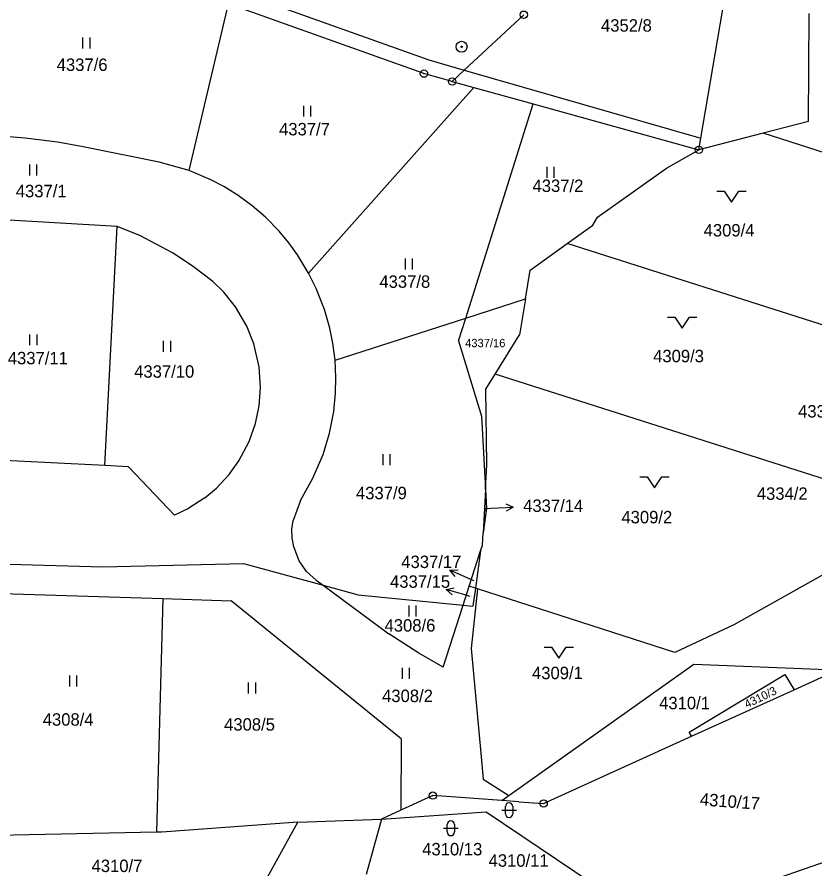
# Model space of a CAD drawing. Extents: x -593183 to -588034, y -1130415 to -1124994.
# Drawn here: x -589562.4 to -589453.2, y -1129101.8 to -1128985.4 of the extents above; entities that cross this region are included whole.
import ezdxf

# ---------------------------------------------------------------- set-up
doc = ezdxf.new("R2010")
doc.units = 0
for name, color, linetype in [('Vrstva 1', 7, 'Continuous'), ('Vrstva 16', 7, 'Continuous'), ('Vrstva 18', 7, 'Continuous'), ('Vrstva 24', 7, 'Continuous'), ('Vrstva 25', 7, 'Continuous'), ('Vrstva 4', 7, 'Continuous')]:
    doc.layers.add(name, color=color, linetype=linetype)

msp = doc.modelspace()

# ---------------------------------------------------------------- linework, layer by layer
at = {"layer": 'Vrstva 1'}
for p, q in [((-589468.85, -1129001.94), (-589460.78, -1128954.94)), ((-589538.85, -1129006.34), (-589533.44, -1128983.56)), ((-589506.71, -1128993.1), (-589533.44, -1128983.56)), ((-589501.19, -1128992.62), (-589493.06, -1128985.04)), ((-589454.12, -1128999.63), (-589454.03, -1128984.9)), ((-589502.86, -1128994.17), (-589501.19, -1128992.62)), ((-589505.46, -1128993.45), (-589506.71, -1128993.1)), ((-589502.86, -1128994.17), (-589505.46, -1128993.45)), ((-589502.86, -1128994.17), (-589499.87, -1128995)), ((-589522.49, -1129020.38), (-589499.87, -1128995)), ((-589499.87, -1128995), (-589491.77, -1128997.24)), ((-589500.99, -1129026.52), (-589491.77, -1128997.24)), ((-589491.77, -1128997.24), (-589469.12, -1129003.52)), ((-589454.12, -1128999.63), (-589460.31, -1129001.24)), ((-589561.25, -1129001.93), (-589567.18, -1129001.43)), ((-589556.85, -1129002.49), (-589561.25, -1129001.93)), ((-589460.31, -1129001.24), (-589469.12, -1129003.52)), ((-589469.12, -1129003.52), (-589468.85, -1129001.94)), ((-589432.3, -1129010.18), (-589460.31, -1129001.24)), ((-589553.54, -1129003.05), (-589556.85, -1129002.49)), ((-589542.94, -1129005.18), (-589553.54, -1129003.05)), ((-589473.53, -1129006.01), (-589469.12, -1129003.52)), ((-589538.85, -1129006.34), (-589542.94, -1129005.18)), ((-589535.86, -1129007.61), (-589538.85, -1129006.34)), ((-589482.99, -1129012.73), (-589473.53, -1129006.01)), ((-589534.11, -1129008.54), (-589535.86, -1129007.61)), ((-589532.14, -1129009.76), (-589534.11, -1129008.54)), ((-589530.22, -1129011.19), (-589532.14, -1129009.76)), ((-589528.41, -1129012.74), (-589530.22, -1129011.19)), ((-589526.54, -1129014.65), (-589528.41, -1129012.74)), ((-589483.59, -1129013.82), (-589482.99, -1129012.73)), ((-589548.7, -1129013.99), (-589568.6, -1129012.84)), ((-589550.37, -1129046.69), (-589548.7, -1129013.99)), ((-589545.56, -1129015.24), (-589548.7, -1129013.99)), ((-589487.1, -1129016.31), (-589483.59, -1129013.82)), ((-589525.2, -1129016.25), (-589526.54, -1129014.65)), ((-589541.1, -1129017.62), (-589545.56, -1129015.24)), ((-589524.02, -1129017.89), (-589525.2, -1129016.25)), ((-589492.19, -1129019.96), (-589487.1, -1129016.31)), ((-589440.25, -1129031.26), (-589487.1, -1129016.31)), ((-589538.42, -1129019.36), (-589541.1, -1129017.62)), ((-589522.49, -1129020.38), (-589524.02, -1129017.89)), ((-589535.61, -1129021.5), (-589538.42, -1129019.36)), ((-589521.44, -1129022.47), (-589522.49, -1129020.38)), ((-589492.83, -1129023.89), (-589492.19, -1129019.96)), ((-589534.09, -1129022.99), (-589535.61, -1129021.5)), ((-589532.49, -1129024.98), (-589534.09, -1129022.99)), ((-589520.32, -1129025.35), (-589521.44, -1129022.47)), ((-589500.99, -1129026.52), (-589492.83, -1129023.89)), ((-589492.83, -1129023.89), (-589493.64, -1129028.82)), ((-589530.95, -1129027.63), (-589532.49, -1129024.98)), ((-589519.6, -1129027.88), (-589520.32, -1129025.35)), ((-589518.88, -1129032.28), (-589500.99, -1129026.52)), ((-589501.97, -1129029.62), (-589500.99, -1129026.52)), ((-589530, -1129030.04), (-589530.95, -1129027.63)), ((-589519.18, -1129029.93), (-589519.6, -1129027.88)), ((-589496.98, -1129034.17), (-589493.64, -1129028.82)), ((-589529.27, -1129033.2), (-589530, -1129030.04)), ((-589518.88, -1129032.28), (-589519.18, -1129029.93)), ((-589501.97, -1129029.62), (-589498.83, -1129039.92)), ((-589518.78, -1129034.66), (-589518.88, -1129032.28)), ((-589529.08, -1129036.02), (-589529.27, -1129033.2)), ((-589518.81, -1129036.77), (-589518.78, -1129034.66)), ((-589498.27, -1129036.24), (-589496.98, -1129034.17)), ((-589447.7, -1129049.88), (-589496.98, -1129034.17)), ((-589529.27, -1129038.5), (-589529.08, -1129036.02)), ((-589519.06, -1129039.27), (-589518.81, -1129036.77)), ((-589498.12, -1129046.54), (-589498.27, -1129036.24)), ((-589529.77, -1129040.95), (-589529.27, -1129038.5)), ((-589519.63, -1129042.23), (-589519.06, -1129039.27)), ((-589498.83, -1129039.92), (-589498.31, -1129049.95)), ((-589530.64, -1129043.41), (-589529.77, -1129040.95)), ((-589520.51, -1129045.16), (-589519.63, -1129042.23)), ((-589532.02, -1129046.03), (-589530.64, -1129043.41)), ((-589521.9, -1129048.42), (-589520.51, -1129045.16)), ((-589550.37, -1129046.69), (-589570.39, -1129045.67)), ((-589533.38, -1129047.92), (-589532.02, -1129046.03)), ((-589498.31, -1129049.95), (-589498.12, -1129046.54)), ((-589547.14, -1129046.85), (-589550.37, -1129046.69)), ((-589540.85, -1129053.46), (-589547.14, -1129046.85)), ((-589535.1, -1129049.76), (-589533.38, -1129047.92)), ((-589523.61, -1129051.47), (-589521.9, -1129048.42)), ((-589536.69, -1129051.09), (-589535.1, -1129049.76)), ((-589498.31, -1129049.95), (-589498.63, -1129055.87)), ((-589498.31, -1129049.95), (-589498.17, -1129052.54)), ((-589536.69, -1129051.09), (-589539, -1129052.58)), ((-589523.61, -1129051.47), (-589524.62, -1129054.18)), ((-589539, -1129052.58), (-589540.85, -1129053.46)), ((-589498.17, -1129052.54), (-589498.63, -1129055.87)), ((-589524.78, -1129055.36), (-589524.62, -1129054.18)), ((-589524.76, -1129056.59), (-589524.78, -1129055.36)), ((-589498.72, -1129057.56), (-589498.63, -1129055.87)), ((-589524.53, -1129057.8), (-589524.76, -1129056.59)), ((-589523.78, -1129059.7), (-589524.53, -1129057.8)), ((-589498.96, -1129058.32), (-589498.72, -1129057.56)), ((-589592.48, -1129059.34), (-589550.63, -1129060.51)), ((-589500.53, -1129063.17), (-589498.96, -1129058.32)), ((-589498.96, -1129058.32), (-589499.67, -1129063.45)), ((-589447.89, -1129059.21), (-589464.3, -1129068.45)), ((-589550.63, -1129060.51), (-589531.4, -1129060.08)), ((-589531.4, -1129060.08), (-589520.51, -1129063.03)), ((-589522.76, -1129061.16), (-589523.78, -1129059.7)), ((-589521.46, -1129062.33), (-589522.76, -1129061.16)), ((-589521.46, -1129062.33), (-589520.51, -1129063.03)), ((-589520.51, -1129063.03), (-589515.71, -1129064.33)), ((-589520.51, -1129063.03), (-589511.5, -1129069.69)), ((-589501.37, -1129065.78), (-589500.53, -1129063.17)), ((-589499.67, -1129063.45), (-589500.53, -1129063.17)), ((-589499.38, -1129063.54), (-589500.27, -1129071.71)), ((-589499.67, -1129063.45), (-589500.01, -1129065.92)), ((-589499.38, -1129063.54), (-589499.67, -1129063.45)), ((-589472.37, -1129072.23), (-589499.38, -1129063.54)), ((-589564.41, -1129064.16), (-589542.43, -1129064.87)), ((-589542.43, -1129064.87), (-589543.28, -1129096.8)), ((-589542.43, -1129064.87), (-589533.07, -1129065.16)), ((-589509.85, -1129084.03), (-589533.07, -1129065.16)), ((-589515.71, -1129064.33), (-589501.37, -1129065.78)), ((-589504.09, -1129074.23), (-589501.37, -1129065.78)), ((-589501.37, -1129065.78), (-589500.01, -1129065.92)), ((-589464.3, -1129068.45), (-589472.37, -1129072.23)), ((-589507.4, -1129072.31), (-589511.5, -1129069.69)), ((-589500.27, -1129071.71), (-589498.92, -1129086.01)), ((-589504.09, -1129074.23), (-589507.4, -1129072.31)), ((-589495.09, -1129091.8), (-589469.79, -1129073.84)), ((-589469.79, -1129073.84), (-589427.32, -1129075.49)), ((-589470.44, -1129083.14), (-589457.34, -1129075.24)), ((-589457.34, -1129075.24), (-589456.09, -1129077.32)), ((-589456.09, -1129077.32), (-589450.8, -1129074.92)), ((-589470.1, -1129083.69), (-589456.09, -1129077.32)), ((-589490.34, -1129092.88), (-589470.1, -1129083.69)), ((-589470.1, -1129083.69), (-589470.44, -1129083.14)), ((-589509.85, -1129084.03), (-589509.87, -1129093.8)), ((-589498.92, -1129086.01), (-589498.63, -1129089.56)), ((-589498.63, -1129089.56), (-589495.09, -1129091.8)), ((-589505.49, -1129091.8), (-589509.87, -1129093.8)), ((-589496.04, -1129092.47), (-589505.49, -1129091.8)), ((-589496.04, -1129092.47), (-589495.09, -1129091.8)), ((-589493.74, -1129092.64), (-589496.04, -1129092.47)), ((-589493.74, -1129092.64), (-589490.34, -1129092.88)), ((-589509.87, -1129093.8), (-589512.5, -1129095)), ((-589512.5, -1129095), (-589498.22, -1129094.01)), ((-589498.22, -1129094.01), (-589483.7, -1129103.79)), ((-589523.95, -1129095.43), (-589542.59, -1129096.79)), ((-589528.61, -1129103.88), (-589523.95, -1129095.43)), ((-589523.95, -1129095.43), (-589512.5, -1129095)), ((-589512.5, -1129095), (-589514.6, -1129102.57)), ((-589543.28, -1129096.8), (-589565.26, -1129097.25)), ((-589542.59, -1129096.79), (-589543.28, -1129096.8)), ((-589441.68, -1129097.35), (-589471.73, -1129107.73))]:
    msp.add_line(p, q, dxfattribs=at)
at = {"layer": 'Vrstva 16'}
for p, q in [((-589498.3, -1129052.53), (-589497.5, -1129052.5)), ((-589499.89, -1129062.43), (-589500.41, -1129062.2)), ((-589500.45, -1129064.57), (-589500.8, -1129064.46))]:
    msp.add_line(p, q, dxfattribs=at)
at = {"layer": 'Vrstva 24'}
for centre, radius in [((-589493.06, -1128985.04), 0.5), ((-589501.57, -1128989.43), 0.75), ((-589501.57, -1128989.43), 0.0903), ((-589506.71, -1128993.1), 0.5), ((-589506.71, -1128993.1), 0.0327), ((-589502.86, -1128994.17), 0.5), ((-589502.86, -1128994.17), 0.0327), ((-589469.12, -1129003.52), 0.5), ((-589469.12, -1129003.52), 0.0327), ((-589505.49, -1129091.8), 0.5), ((-589505.49, -1129091.8), 0.0327), ((-589490.34, -1129092.88), 0.5), ((-589490.34, -1129092.88), 0.0327)]:
    msp.add_circle(centre, radius, dxfattribs=at)
at = {"layer": 'Vrstva 25'}
for p, q in [((-589553.41, -1128988.18), (-589553.41, -1128989.68)), ((-589552.39, -1128989.68), (-589552.39, -1128988.18)), ((-589523.21, -1128997.48), (-589523.21, -1128998.98)), ((-589522.19, -1128998.98), (-589522.19, -1128997.48)), ((-589560.67, -1129005.51), (-589560.67, -1129007.01)), ((-589559.65, -1129007.01), (-589559.65, -1129005.51)), ((-589489.9, -1129005.86), (-589489.9, -1129007.36)), ((-589488.88, -1129007.36), (-589488.88, -1129005.86)), ((-589509.3, -1129018.38), (-589509.3, -1129019.88)), ((-589508.28, -1129019.88), (-589508.28, -1129018.38)), ((-589560.65, -1129028.74), (-589560.65, -1129030.24)), ((-589559.62, -1129030.24), (-589559.62, -1129028.74)), ((-589542.38, -1129029.65), (-589542.38, -1129031.15)), ((-589541.35, -1129031.15), (-589541.35, -1129029.65)), ((-589512.35, -1129045.11), (-589512.35, -1129046.61)), ((-589511.33, -1129046.61), (-589511.33, -1129045.11)), ((-589497.5, -1129052.5), (-589494.5, -1129052.38)), ((-589500.41, -1129062.2), (-589503.16, -1129061)), ((-589500.8, -1129064.46), (-589503.68, -1129063.61)), ((-589508.78, -1129065.81), (-589508.78, -1129067.31)), ((-589507.76, -1129067.31), (-589507.76, -1129065.81)), ((-589509.71, -1129074.33), (-589509.71, -1129075.83)), ((-589508.69, -1129075.83), (-589508.69, -1129074.33)), ((-589555.2, -1129075.38), (-589555.2, -1129076.88)), ((-589554.18, -1129076.88), (-589554.18, -1129075.38)), ((-589530.74, -1129076.32), (-589530.74, -1129077.82)), ((-589529.72, -1129077.82), (-589529.72, -1129076.32)), ((-589496.07, -1129093.8), (-589494.07, -1129093.8)), ((-589495.57, -1129094.3), (-589495.57, -1129093.3)), ((-589494.57, -1129093.3), (-589494.57, -1129094.3)), ((-589504.04, -1129096.27), (-589502.04, -1129096.27)), ((-589503.54, -1129096.77), (-589503.54, -1129095.77)), ((-589502.54, -1129095.77), (-589502.54, -1129096.77))]:
    msp.add_line(p, q, dxfattribs=at)
for points in [[(-589466.63, -1129009.17), (-589465.63, -1129009.17), (-589464.63, -1129010.67), (-589463.63, -1129009.17), (-589462.63, -1129009.17)], [(-589473.39, -1129026.4), (-589472.39, -1129026.4), (-589471.39, -1129027.9), (-589470.39, -1129026.4), (-589469.39, -1129026.4)], [(-589477.18, -1129048.23), (-589476.18, -1129048.23), (-589475.18, -1129049.73), (-589474.18, -1129048.23), (-589473.18, -1129048.23)], [(-589495.52, -1129051.92), (-589494.5, -1129052.38), (-589495.48, -1129052.92)], [(-589502.44, -1129061.86), (-589503.16, -1129061), (-589502.04, -1129060.94)], [(-589502.86, -1129064.37), (-589503.68, -1129063.61), (-589502.57, -1129063.41)], [(-589490.25, -1129071.52), (-589489.25, -1129071.52), (-589488.25, -1129073.02), (-589487.25, -1129071.52), (-589486.25, -1129071.52)]]:
    msp.add_lwpolyline(points, dxfattribs=at)
for centre, start, end in [((-589495.07, -1129093.3), 90, 180), ((-589495.07, -1129093.3), 0, 90), ((-589495.07, -1129094.3), 180, 270), ((-589495.07, -1129094.3), 270, 0), ((-589503.04, -1129095.77), 90, 180), ((-589503.04, -1129095.77), 0, 90), ((-589503.04, -1129096.77), 180, 270), ((-589503.04, -1129096.77), 270, 0)]:
    msp.add_arc(centre, 0.5, start, end, dxfattribs=at)
at = {"layer": 'Vrstva 4'}
for p, q in [((-589545.08, -1128977.29), (-589506.04, -1128991.22)), ((-589506.04, -1128991.22), (-589501.19, -1128992.62)), ((-589501.19, -1128992.62), (-589468.85, -1129001.94))]:
    msp.add_line(p, q, dxfattribs=at)

# ---------------------------------------------------------------- texts
at = {"layer": 'Vrstva 16'}
for s, p in [('4334/3', (-589455.53, -1129040.11)), ('4334/2', (-589461.18, -1129051.36)), ('4337/14', (-589493.14, -1129053.02)), ('4337/17', (-589509.81, -1129060.69)), ('4337/15', (-589511.35, -1129063.39)), ('4310/11', (-589497.87, -1129101.52))]:
    msp.add_text(s, height=1.7, dxfattribs=at).set_placement(p)
at = {"layer": 'Vrstva 18'}
for s, height, p in [('4352/8', 1.7, (-589482.49, -1128987.36)), ('4337/6', 1.7, (-589556.95, -1128992.73)), ('4337/7', 1.7, (-589526.53, -1129001.54)), ('4337/2', 1.7, (-589491.86, -1129009.28)), ('4337/1', 1.7, (-589562.55, -1129010)), ('4309/4', 1.7, (-589468.45, -1129015.36)), ('4337/8', 1.7, (-589512.81, -1129022.38)), ('4337/16', 1.14, (-589501.08, -1129030.5)), ('4337/11', 1.7, (-589563.64, -1129032.84)), ('4309/3', 1.7, (-589475.36, -1129032.56)), ('4337/10', 1.7, (-589546.35, -1129034.67)), ('4337/9', 1.7, (-589516.01, -1129051.28)), ('4309/2', 1.7, (-589479.7, -1129054.58)), ('4337/17', 0.1, (-589500.13, -1129062.43)), ('4337/15', 0.1, (-589500.69, -1129064.57)), ('4308/6', 1.7, (-589512.1, -1129069.38)), ('4309/1', 1.7, (-589491.93, -1129075.88)), ('4308/2', 1.7, (-589512.44, -1129079.01)), ('4310/1', 1.7, (-589474.54, -1129079.99)), ('4308/4', 1.7, (-589558.86, -1129082.24)), ('4308/5', 1.7, (-589534.05, -1129082.92)), ('4310/13', 1.7, (-589506.95, -1129099.97)), ('4310/7', 1.7, (-589552.18, -1129102.25))]:
    msp.add_text(s, height=height, dxfattribs=at).set_placement(p)
for s, height, rotation, p in [('4337/14', 0.2, 87.614, (-589498.25, -1129053.05)), ('4310/3', 1.14, 25.8946, (-589462.54, -1129079.89)), ('4310/17', 1.7, 355.7397, (-589469.01, -1129093.13))]:
    msp.add_text(s, height=height, rotation=rotation, dxfattribs=at).set_placement(p)

doc.saveas('drawing.dxf')
